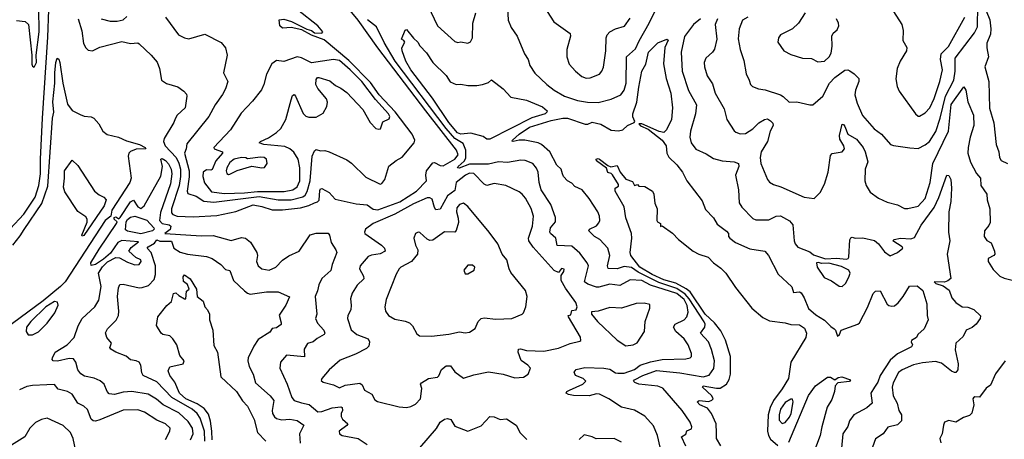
# Model space of a CAD drawing. Extents: x 1552033 to 1694788, y 811965 to 917215.
# Tile 301 of 632: x 1599097 to 1605836, y 908819 to 911688. Entities that reach past the tile are written whole.
import ezdxf

# ---------------------------------------------------------------- set-up
doc = ezdxf.new("R2010")
doc.units = 0

msp = doc.modelspace()

# ---------------------------------------------------------------- linework, layer by layer
at = {"layer": '0CON20XD'}
for points in [[(1605645, 911912), (1605737.3, 911687.3), (1605744.5, 911624.5), (1605741.2, 911588.8), (1605716.4, 911526.4), (1605715.6, 911495), (1605727.5, 911435), (1605701.9, 911365), (1605730.3, 911265), (1605735, 911082.5), (1605765, 910982.5), (1605780, 910835), (1605797.9, 910785), (1605802.5, 910745), (1605814.5, 910725), (1605857.8, 910705)], [(1599496.7, 911695), (1599522.4, 911612.4), (1599534.4, 911525.6), (1599548.6, 911495), (1599565, 911479.2), (1599595, 911475.8), (1599645, 911500), (1599795, 911539.2), (1599855, 911526), (1599905, 911529.2), (1599915, 911524), (1599996.1, 911446.1), (1600036.6, 911396.6), (1600054, 911355), (1600067.5, 911275), (1600102.7, 911252.7), (1600178.6, 911228.6), (1600220.2, 911200.2), (1600238.5, 911178.5), (1600241.4, 911165), (1600228.5, 911085), (1600175.4, 911034.6), (1600160.2, 911009.8), (1600152.2, 910985), (1600085.5, 910875), (1600080.5, 910855), (1600092.4, 910825), (1600167.9, 910745), (1600186.3, 910706.3), (1600196.7, 910665), (1600197.3, 910615), (1600187.7, 910555), (1600135, 910393.8), (1600135, 910366.2), (1600145, 910355.5), (1600175.3, 910345.3), (1600285, 910340.7), (1600445, 910349.3), (1600575, 910375.5), (1600695, 910421.5), (1600755, 910411.6), (1600825, 910388.2), (1600895, 910387.9), (1601017.7, 910402.3), (1601075, 910416.6), (1601114.4, 910435), (1601135, 910441.6), (1601146.9, 910453.1), (1601150.2, 910519.8), (1601155, 910532), (1601165, 910532.9), (1601215, 910505.8), (1601255, 910461.3), (1601399.1, 910429.1), (1601475, 910421.1), (1601515, 910392.7), (1601546.9, 910386.9), (1601697.6, 910442.4), (1601813.5, 910515), (1601881.8, 910585), (1601875.8, 910625), (1601881.5, 910655), (1601925, 910709.5), (1601935, 910711.8), (1601975, 910690.6), (1601995, 910689.2), (1602074.4, 910735), (1602098.2, 910765), (1602086.4, 910795), (1601875.8, 911065.8), (1601548.8, 911495), (1601413.8, 911685), (1601283.2, 911845)], [(1601890.7, 911785), (1601955.4, 911645.4), (1602075, 911539.2), (1602095, 911531.2), (1602115, 911535.8), (1602165, 911527.3), (1602182.8, 911537.2), (1602195.4, 911565), (1602197.5, 911665), (1602218.8, 911735)], [(1602434.6, 911774.6), (1602439.6, 911685), (1602460.5, 911635), (1602501.1, 911575), (1602552.5, 911455), (1602576, 911415), (1602588, 911375), (1602623.4, 911323.4), (1602705.7, 911245), (1602755.3, 911205.3), (1602825, 911165.5), (1602915, 911134.5), (1602983.1, 911123.1), (1603055, 911121.2), (1603145, 911145.5), (1603210, 911175), (1603234.5, 911205), (1603248.5, 911255), (1603250, 911435), (1603310.8, 911489.2), (1603336.4, 911543.6), (1603405.9, 911665), (1603465, 911785.3)], [(1602685.8, 911775), (1602752.4, 911672.4), (1602863.9, 911593.9), (1602866.2, 911575), (1602841.9, 911485), (1602840.6, 911435), (1602858.6, 911385), (1602900.8, 911335), (1602945, 911298.9), (1602975, 911288.9), (1603000.7, 911289.3), (1603064.5, 911315.5), (1603081.4, 911335), (1603092.7, 911362.7), (1603107.7, 911475), (1603110.5, 911565), (1603116.9, 911585), (1603135, 911604.3), (1603173.7, 911626.3), (1603236.7, 911643.3), (1603275, 911697.5)], [(1604081.2, 911705), (1604042.9, 911685), (1604020, 911625), (1604013.9, 911556.1), (1604026.8, 911485), (1604051.9, 911408.1), (1604067.9, 911317.9), (1604090, 911275), (1604098, 911245), (1604111.7, 911231.7), (1604154.2, 911214.2), (1604198.3, 911208.3), (1604303.8, 911173.8), (1604323.1, 911163.1), (1604364.3, 911124.3), (1604415, 911126.9), (1604505, 911106.2), (1604525, 911106.7), (1604594.6, 911165.4), (1604638.2, 911255), (1604675, 911293.2), (1604745, 911342.7), (1604765, 911344.5), (1604778.6, 911338.6), (1604808.5, 911318.5), (1604839.6, 911285), (1604840.4, 911265), (1604817.3, 911205), (1604812.9, 911175), (1604827.9, 911117.9), (1604865, 911032), (1604945, 910941.2), (1604996, 910905), (1605057.5, 910835), (1605077.3, 910827.3), (1605188.1, 910811.9), (1605245, 910808.1), (1605295, 910832.3), (1605324.4, 910855.6), (1605366.5, 910923.5), (1605396.1, 911013.9), (1605432.5, 911165), (1605491, 911275), (1605500.2, 911335), (1605499.2, 911425), (1605631, 911599), (1605651.7, 911638.3), (1605653.9, 911785)], [(1599031.8, 910258.2), (1599125, 910357), (1599202.9, 910475), (1599228.6, 910555), (1599239.6, 910635), (1599238.7, 910735), (1599252, 911015), (1599288.4, 911568.4), (1599296.5, 911755)], [(1599075, 911681.7), (1599135, 911675.7), (1599156, 911655), (1599180.3, 911445), (1599180.8, 911385), (1599185, 911371.2), (1599195, 911363.3), (1599212.5, 911395), (1599209.6, 911445), (1599229.1, 911605), (1599228.6, 911765)], [(1599654.2, 911694.2), (1599715, 911678.5), (1599765, 911678.6), (1599804, 911686), (1599829.8, 911710.2)], [(1600095.7, 911705), (1600184.6, 911584.6), (1600225, 911562.9), (1600255, 911557.1), (1600365, 911589.2), (1600475, 911531.4), (1600505.6, 911495), (1600515.8, 911445), (1600492.5, 911325), (1600520.8, 911265), (1600505.6, 911215), (1600485, 911177.5), (1600435, 911105.7), (1600390.9, 911025), (1600241.3, 910838.7), (1600236.9, 910805), (1600224.3, 910775), (1600255.7, 910655), (1600256.5, 910613.5), (1600243.7, 910515), (1600248.6, 910498.6), (1600305, 910481.6), (1600358.1, 910448.1), (1600425, 910440.8), (1600735, 910479.1), (1600864.8, 910455.2), (1600955, 910456.1), (1601034.4, 910475.6), (1601051.2, 910488.8), (1601065, 910513.2), (1601085.7, 910585), (1601099.2, 910755), (1601115, 910792.2), (1601125, 910800.6), (1601155, 910792.2), (1601185, 910793.3), (1601213.8, 910783.8), (1601335, 910729.1), (1601367.1, 910707.1), (1601465, 910612), (1601565, 910564.4), (1601575, 910566.9), (1601596.7, 910595), (1601623.7, 910686.3), (1601674.5, 910725.5), (1601715, 910748), (1601795.6, 910845), (1601801.3, 910865), (1601783.4, 910905), (1601667.1, 911057.1), (1601556.1, 911175), (1601498.3, 911258.3), (1601349.6, 911409.6), (1601180.8, 911550.8), (1601095, 911582.5), (1601028.3, 911618.3), (1600955.3, 911634.7), (1600895, 911630), (1600877.1, 911645), (1600872.8, 911687.2), (1600905, 911691.7), (1600958.2, 911675), (1601062.9, 911622.9), (1601094, 911615), (1601115, 911599.2), (1601165, 911596.7), (1601171.2, 911605), (1601136.8, 911645), (1600997.7, 911755)], [(1604473.1, 911735), (1604428, 911665), (1604385, 911625.8), (1604303.8, 911585), (1604290, 911565), (1604286.2, 911535), (1604325.6, 911475.6), (1604375, 911450), (1604455, 911424.4), (1604515, 911422.5), (1604559.1, 911399.1), (1604605, 911404.4), (1604637.1, 911435), (1604651.2, 911458.8), (1604656.8, 911506.8), (1604654.4, 911575.6), (1604664, 911595), (1604692.2, 911617.8), (1604702.2, 911645), (1604700.6, 911665), (1604687.8, 911695)], [(1605077.1, 911745), (1605135.4, 911655.4), (1605142.9, 911615), (1605140.8, 911545), (1605167.7, 911497.7), (1605165.9, 911474.1), (1605122.5, 911405), (1605102.5, 911355), (1605094.3, 911284.3), (1605102.1, 911232.1), (1605115, 911200), (1605228.6, 911045), (1605245, 911029.2), (1605255, 911029.2), (1605295, 911050.6), (1605325, 911085.7), (1605355, 911148.1), (1605394.7, 911265), (1605412, 911345), (1605398.8, 911415), (1605403.8, 911455), (1605453.8, 911505), (1605566.1, 911705)], [(1603481.2, 908765), (1603462.2, 908845), (1603435, 908910), (1603375, 908976.4), (1603305, 909017.1), (1603215, 909039.1), (1603128.6, 909095), (1603065, 909126.2), (1603045, 909129.8), (1602995, 909114.7), (1602887.8, 909117.8), (1602852.5, 909125), (1602836.2, 909135), (1602842, 909145), (1602860.8, 909155), (1602951.8, 909195), (1602971.8, 909215), (1602954.3, 909234.3), (1602901.9, 909255), (1602892.1, 909277.9), (1602905, 909296.9), (1602965, 909310.6), (1603095, 909305.8), (1603135, 909298.9), (1603174.1, 909274.1), (1603191.2, 909271.2), (1603235, 909270.4), (1603304.6, 909295), (1603343.5, 909326.5), (1603415, 909348.4), (1603495, 909363.9), (1603655, 909368.9), (1603686.2, 909375), (1603694.2, 909385.8), (1603694.3, 909405), (1603672.2, 909465), (1603644.5, 909505), (1603586.5, 909555), (1603570.8, 909585), (1603582.9, 909605), (1603643.9, 909636.1), (1603663.1, 909655), (1603671.2, 909688.8), (1603665, 909732.9), (1603643.7, 909775), (1603595, 909815.1), (1603413.5, 909873.5), (1603355, 909903.6), (1603275, 909909.4), (1603205, 909870.3), (1603135, 909879), (1603060.1, 909859.9), (1603045, 909858.5), (1602985, 909879.7), (1602963.3, 909895), (1602989.8, 910005), (1602981.5, 910025), (1602931.2, 910091.2), (1602875, 910139.5), (1602774.7, 910144.7), (1602765.4, 910195), (1602729.6, 910225), (1602725.3, 910235.3), (1602728.7, 910265), (1602764.4, 910305), (1602763.3, 910335), (1602731.8, 910425), (1602665.4, 910525), (1602651.8, 910575), (1602645, 910646.2), (1602635, 910672), (1602609.2, 910705), (1602555.4, 910725.4), (1602527.6, 910727.6), (1602435, 910711.2), (1602375, 910715.9), (1602305, 910700), (1602175, 910700.8), (1602105, 910672.5), (1602092.5, 910675), (1602098.8, 910685), (1602138.5, 910721.5), (1602149.2, 910740.8), (1602151.2, 910795), (1602131.8, 910841.8), (1602075, 910875.4), (1602014.6, 910944.6), (1601666.8, 911405), (1601592, 911532), (1601538.5, 911638.5), (1601478, 911688)], [(1603756.1, 911693.9), (1603708.5, 911655), (1603646.9, 911573.1), (1603623.1, 911465), (1603630.7, 911335), (1603673.6, 911203.6), (1603729.5, 911105), (1603721.1, 911045), (1603688.5, 910925), (1603684.5, 910885), (1603692.5, 910845), (1603725, 910803.3), (1603795, 910771.5), (1603845, 910738.9), (1603905, 910723.6), (1603987.5, 910715), (1604015.8, 910705), (1604019.1, 910685), (1603995.8, 910625), (1604017.1, 910525), (1604021.1, 910435), (1604038.8, 910405), (1604115, 910328.5), (1604135, 910320.5), (1604225, 910319.4), (1604275, 910344.5), (1604305, 910346.7), (1604365, 910311.8), (1604388.2, 910285), (1604398.1, 910175), (1604404.4, 910155), (1604423.5, 910133.5), (1604505, 910099.4), (1604529.1, 910079.1), (1604612.6, 910052.6), (1604686.6, 910056.6), (1604755, 910050.7), (1604767.5, 910055), (1604772.5, 910065), (1604777.9, 910182.1), (1604785, 910196.7), (1604795, 910200), (1604815.5, 910194.5), (1604867.3, 910197.3), (1604947.5, 910177.5), (1604975.6, 910155.6), (1605015, 910100.8), (1605055, 910073.8), (1605104, 910095), (1605140.8, 910125), (1605136, 910135), (1605073.6, 910176.4), (1605082.5, 910185), (1605125, 910194.5), (1605195, 910190.3), (1605221.4, 910198.6), (1605266.8, 910283.2), (1605356, 910404)], [(1603872.2, 911695), (1603857.5, 911655), (1603868.2, 911555), (1603852.4, 911487.6), (1603839.4, 911465), (1603792.2, 911425), (1603781.5, 911395), (1603784.5, 911365), (1603803.1, 911305), (1603838.7, 911248.7), (1603857.9, 911185), (1603918, 911078), (1603935.7, 911005.7), (1603987.7, 910927.7)], [(1602295, 910871.8), (1602268.4, 910888.4), (1602185, 910911.1), (1602115, 910905.2), (1602094.4, 910915), (1602035, 910984.8), (1601922, 911152), (1601775, 911344.6), (1601739.4, 911405), (1601713.9, 911476.1), (1601713.3, 911495), (1601732.5, 911535), (1601726.4, 911546.4), (1601710, 911555), (1601734, 911616), (1601745, 911620.8), (1601791.8, 911561.8), (1601821.5, 911535), (1601835, 911508.6), (1601881.6, 911461.6), (1601923.6, 911395), (1602016.7, 911306.7), (1602043.6, 911263.6), (1602085, 911244.6), (1602115, 911246.2), (1602165, 911237.8), (1602225, 911237.5), (1602265, 911244), (1602305, 911258.8), (1602325, 911276.7), (1602405, 911215.6), (1602457.4, 911157.4), (1602565, 911138.1), (1602675, 911092.1), (1602706.5, 911065), (1602705.2, 911055), (1602693.6, 911045), (1602602.5, 911017.5), (1602315, 910871.9), (1602295, 910871.8)], [(1603655, 908771.4), (1603626.2, 908835), (1603655.8, 908854.2), (1603663.9, 908876.1), (1603695, 908890), (1603697.1, 908902.9), (1603685, 908935.6), (1603631.8, 909015), (1603497.5, 909167.5), (1603465, 909181.4), (1603335.4, 909195.4), (1603306, 909206), (1603298.8, 909215), (1603305, 909225.6), (1603361.9, 909255), (1603455, 909288.1), (1603615, 909274.2), (1603774.4, 909245.6), (1603815, 909258.2), (1603846.8, 909303.2), (1603851.2, 909355), (1603832.4, 909432.4), (1603812.1, 909485), (1603756.9, 909545), (1603785.3, 909585), (1603787.4, 909605), (1603781.4, 909621.4), (1603679.6, 909779.6), (1603650.4, 909810.4), (1603595, 909850.2), (1603470.6, 909890.6), (1603330.8, 909960.8), (1603285, 909992.7), (1603235, 910001.2), (1603185, 909984.7), (1603125, 909987.5), (1603120.4, 910005), (1603135.4, 910075.4), (1603122.7, 910125), (1603068.2, 910185), (1603031.4, 910205), (1602991.2, 910245), (1602997.5, 910255), (1603045, 910278.1), (1603061.7, 910298.3), (1603066.9, 910315), (1603064.4, 910345), (1603054.6, 910374.6), (1602995.4, 910465.4), (1602945.8, 910525), (1602896.8, 910546.8), (1602875, 910569.2), (1602845, 910585.8), (1602818, 910615), (1602812.9, 910635), (1602802.5, 910665), (1602773.8, 910693.8), (1602725, 910784.4), (1602668.5, 910835), (1602645, 910846.1), (1602555, 910863.7), (1602515.7, 910864.3), (1602475, 910856), (1602468.3, 910858.3), (1602468.6, 910865), (1602514.4, 910905), (1602587, 910953), (1602735, 910999.7), (1602815, 911014.6), (1602845, 911013.8), (1602965.9, 910974.1), (1602986.1, 910973.9), (1603015, 910986.2), (1603075, 910974.3), (1603145, 910933.2), (1603195, 910928.5), (1603225, 910934.5), (1603256, 910964), (1603301.5, 910985), (1603307.2, 910992.8), (1603293, 911023), (1603292.3, 911045), (1603321.1, 911125), (1603333.2, 911226.8), (1603354.8, 911335), (1603381.2, 911385), (1603401.1, 911465), (1603465, 911528.8), (1603525, 911553.8), (1603535, 911547.5), (1603512.5, 911497.5), (1603503, 911387), (1603520.8, 911285), (1603553.8, 911185), (1603563.8, 911085), (1603556.9, 911005), (1603523.9, 910935), (1603505, 910916.8), (1603473, 910923), (1603354, 910975), (1603334, 910975), (1603345, 910963.2), (1603399.2, 910939.2), (1603493.2, 910865), (1603521.3, 910825), (1603526.1, 910775), (1603538.8, 910748.8), (1603594.8, 910694.8), (1603633.6, 910645), (1603662.5, 910585), (1603768.3, 910448.3), (1603790.9, 910390.9), (1603845, 910332.5), (1603870.3, 910290.3), (1603935, 910241.2), (1603948.8, 910225), (1603947.5, 910205), (1603956.7, 910195), (1603995, 910164.5), (1604095, 910120), (1604195.8, 910105), (1604222.5, 910075), (1604288.3, 909948.3), (1604381.2, 909861.2), (1604393, 909823), (1604434.1, 909825.9), (1604445, 909819.2), (1604465.6, 909785), (1604495, 909712.5), (1604545, 909669.2), (1604605, 909633.8), (1604649.1, 909589.1), (1604672, 909575), (1604681.2, 909565), (1604695, 909524), (1604708.8, 909535), (1604720, 909565), (1604833.7, 909606.3), (1604845, 909615.8), (1604899.8, 909720.2), (1604939.2, 909815), (1604955, 909832), (1604985, 909833.3), (1605033.1, 909743.1), (1605045, 909732.9), (1605065, 909728.1), (1605085, 909731.9), (1605108.9, 909751.1), (1605144.5, 909795), (1605185.7, 909865), (1605239, 909869), (1605278.9, 909835), (1605305.5, 909745), (1605306.7, 909665), (1605314.4, 909635), (1605286.9, 909573.1), (1605243.8, 909535), (1605233.8, 909515), (1605200.8, 909495), (1605198.1, 909485), (1605207.1, 909465), (1605199.6, 909450.4), (1605105, 909402.2), (1605055, 909359.1), (1604985.2, 909255), (1604971.2, 909208.8), (1604947.3, 909175), (1604922.9, 909135), (1604931.8, 909065), (1604895, 909033.1), (1604805.6, 908985), (1604776.2, 908945), (1604764.3, 908905), (1604731.5, 908855), (1604721.7, 908758.3)], [(1600499.6, 910499.6), (1600635, 910504.7), (1600725, 910512.7), (1600905.9, 910514.1), (1600965.6, 910525), (1600996.9, 910545), (1601013.5, 910585), (1601014.7, 910675.3), (1601002.1, 910735), (1600972.7, 910782.7), (1600945.5, 910805.5), (1600910.5, 910820.5), (1600767.5, 910835), (1600736.2, 910845), (1600745, 910855.6), (1600799.8, 910880.2), (1600855, 910915.7), (1600885, 910944.2), (1600917.9, 911005), (1600955, 911140), (1600965, 911168.8), (1600975, 911176.2), (1600985, 911166.2), (1601036.9, 911046.9), (1601055, 911028.6), (1601075, 911022.5), (1601125, 911021.7), (1601175, 911049.7), (1601198.9, 911095), (1601203, 911125), (1601197, 911147), (1601138.3, 911218.3), (1601124.4, 911244.4), (1601125, 911280), (1601135, 911293.1), (1601145, 911293.5), (1601219.4, 911269.4), (1601257.3, 911237.3), (1601295, 911220), (1601335, 911190.2), (1601446.2, 911075), (1601495.4, 910985), (1601535, 910944.7), (1601555, 910938.9), (1601567.3, 910942.7), (1601581.5, 910988.5), (1601625, 911009.2), (1601629.1, 911025), (1601620.7, 911045), (1601531.2, 911141.2), (1601439, 911265), (1601359.2, 911345), (1601285, 911408.4), (1601245, 911416.6), (1601095, 911393.1), (1601025, 911427.1), (1600995, 911433.8), (1600905, 911401.9), (1600855, 911408), (1600823.2, 911386.8), (1600787.1, 911315), (1600768.9, 911245), (1600751.4, 911208.6), (1600689.5, 911130.5), (1600612.1, 911047.9), (1600539.4, 910935), (1600426.7, 910815), (1600427.5, 910805), (1600485.5, 910785.5), (1600485.8, 910775.8), (1600438.2, 910721.8), (1600415, 910662.5), (1600405, 910658), (1600375, 910661.9), (1600352.8, 910645), (1600349.6, 910615), (1600362.3, 910572.3), (1600410, 910510), (1600499.6, 910499.6)], [(1599048.9, 910145), (1599100.7, 910209.3), (1599127.2, 910252.8), (1599248.6, 910431.4), (1599290.1, 910549.9), (1599322.2, 911015), (1599329.6, 911055), (1599323.9, 911126.1), (1599336.3, 911255), (1599336.8, 911325), (1599344.2, 911395.8), (1599354.4, 911425), (1599365, 911417.5), (1599371.5, 911395), (1599391.8, 911255), (1599425, 911111.2), (1599455, 911066), (1599511.2, 911038.8), (1599537.4, 911027.4), (1599585, 911024.4), (1599605, 911015.6), (1599637.5, 910975), (1599666.7, 910925), (1599695, 910902.5), (1599774.1, 910884.1), (1599828.5, 910858.5), (1599917.5, 910835), (1599956.7, 910815), (1599960, 910805), (1599895, 910802.2), (1599855, 910787.1), (1599844.2, 910775), (1599840, 910755), (1599860, 910605), (1599849.8, 910575), (1599728, 910385), (1599721.3, 910345), (1599682.3, 910315), (1599407.8, 909895), (1599377, 909863), (1599257.9, 909765), (1598995, 909572.1)], [(1603987.7, 910927.7), (1603998, 910918), (1604028.3, 910908.3), (1604065, 910909.2), (1604115, 910942.1), (1604155, 910982.3), (1604195, 911006.2), (1604215, 911009.5), (1604235, 910996.9), (1604251.1, 910981.1), (1604254.4, 910965), (1604233.9, 910925), (1604213.9, 910855), (1604172.7, 910785), (1604165.4, 910745.4), (1604169.1, 910705), (1604214.7, 910594.7), (1604227.7, 910577.7), (1604255, 910561.9), (1604305.4, 910545.4), (1604465, 910474.2), (1604533.9, 910466.1), (1604575, 910506.7), (1604605, 910563.8), (1604629.1, 910645), (1604645, 910760), (1604657.7, 910772.3), (1604725, 910784.5), (1604742.5, 910805), (1604738.2, 910825), (1604711.1, 910871.1), (1604707.3, 910895), (1604725, 910973.3), (1604735, 910972), (1604745, 910957.5), (1604764.4, 910905), (1604825, 910870.4), (1604869.1, 910815), (1604884.2, 910785), (1604902.7, 910715), (1604882.9, 910665), (1604882.1, 910585), (1604889.4, 910555), (1604918.3, 910508.3), (1604975, 910468.6), (1605035, 910440), (1605105, 910422.5), (1605153.6, 910396.4), (1605175, 910396), (1605245, 910411.8), (1605293.6, 910465), (1605328.1, 910575), (1605347, 910705), (1605453.8, 910926.2), (1605473, 911107), (1605558.6, 911228.6), (1605571.8, 911205), (1605585.6, 911125.6), (1605624.4, 911035), (1605626, 910965), (1605601.6, 910885), (1605588.2, 910815), (1605587.1, 910775), (1605604.3, 910714.3), (1605646.1, 910636.1), (1605672.9, 910605), (1605674.4, 910555), (1605715.6, 910495), (1605718, 910455), (1605737.5, 910395), (1605738.3, 910301.7), (1605729.4, 910280.6), (1605700.8, 910245), (1605698.8, 910205), (1605715, 910177.5), (1605745, 910162.5), (1605769.2, 910105), (1605770, 910085), (1605763.3, 910075), (1605726.2, 910055), (1605725.8, 910035), (1605759.7, 909979.7), (1605804.5, 909934.5), (1605835, 909919.4), (1605935, 909895.7)], [(1599525, 910206.7), (1599522.2, 910215), (1599557.7, 910302.3), (1599559.1, 910325), (1599549, 910339), (1599495, 910376.5), (1599405, 910511.9), (1599396.8, 910543.2), (1599404.1, 910605), (1599402.7, 910655), (1599455, 910728), (1599495, 910692), (1599608.1, 910515), (1599639.8, 910489.8), (1599673.6, 910473.6), (1599688.5, 910455), (1599674.6, 910415), (1599535, 910212.9), (1599525, 910206.7)], [(1599640.2, 910119.8), (1599760.2, 910295), (1599763.3, 910305), (1599743, 910323), (1599742.4, 910335), (1599755, 910339.2), (1599775, 910326.6), (1599785, 910335.3), (1599855, 910443.2), (1599875, 910454.4), (1599905, 910408.9), (1599925, 910397.4), (1599949.4, 910415), (1600061.7, 910618.3), (1600073.4, 910683.4), (1600063.3, 910735), (1600071.2, 910738.8), (1600095, 910725.6), (1600115, 910703.1), (1600132.6, 910665), (1600137.1, 910635), (1600128.6, 910565), (1600061.5, 910368.5), (1600054, 910315), (1600071.1, 910295), (1600119.1, 910285), (1600131.1, 910275), (1600127.1, 910252.9), (1600090, 910225), (1600162.2, 910222.2), (1600339.8, 910209.8), (1600421.7, 910211.7), (1600545, 910178.9), (1600615, 910198.2), (1600643.3, 910195), (1600677.4, 910167.4), (1600719.2, 910095), (1600724.2, 910075), (1600717.5, 910035), (1600729.2, 910005), (1600755, 909984.2), (1600805, 909975.8), (1600848.8, 909995), (1600896.4, 910043.6), (1600937.9, 910072.1), (1601010, 910105), (1601085, 910216.5), (1601125, 910228.3), (1601207.4, 910227.4), (1601217.8, 910215), (1601227.5, 910165), (1601260.8, 910115), (1601267.5, 910095), (1601235.6, 910015), (1601226.3, 909973.7), (1601165, 909917.5), (1601145, 909875.8), (1601135, 909834.4), (1601119.5, 909795), (1601129.5, 909675), (1601120.8, 909645), (1601135, 909612), (1601178.1, 909565), (1601185.8, 909545), (1601181.4, 909535), (1601132.4, 909507.6), (1601105.6, 909485), (1601067.1, 909472.9), (1601043.6, 909435), (1601045, 909383.1), (1600923.3, 909395), (1600880.8, 909345), (1600877.8, 909305), (1600926.7, 909196.7), (1600958.7, 909105), (1600975, 909084.8), (1601025, 909067), (1601077.5, 909057.5), (1601137, 909007), (1601165, 909009.5), (1601235, 909033.5), (1601295, 909039.5), (1601304, 909035), (1601306.1, 909015), (1601296.4, 908995), (1601296.2, 908975), (1601307.2, 908957.2), (1601342.9, 908925), (1601336.9, 908913.1), (1601282.5, 908875), (1601285.7, 908855.7), (1601304.5, 908844.5), (1601414.3, 908824.3), (1601475, 908782)], [(1600525, 910629.2), (1600535, 910632), (1600585, 910655.8), (1600685, 910687.5), (1600755, 910674), (1600771.7, 910678.3), (1600790, 910705), (1600786.7, 910735), (1600770, 910745), (1600745, 910748.5), (1600655, 910736.7), (1600644.1, 910744.1), (1600615, 910746.7), (1600565, 910735.3), (1600535, 910711.8), (1600514.7, 910675), (1600510.8, 910655), (1600515, 910636.2), (1600525, 910629.2)], [(1603896.6, 908775), (1603866.2, 908825), (1603866.1, 908863.9), (1603863.1, 908925), (1603832.7, 908995), (1603805, 909032.5), (1603752.5, 909055), (1603732.9, 909075), (1603747.1, 909082.9), (1603812.3, 909077.7), (1603834.7, 909085.3), (1603842.7, 909095), (1603834, 909115), (1603769.2, 909175), (1603775, 909183.8), (1603865, 909167.1), (1603891.3, 909168.7), (1603933.9, 909196.1), (1603952.9, 909227.1), (1603961.5, 909265), (1603961.8, 909385), (1603927.1, 909497.1), (1603895, 909559.2), (1603852.4, 909615), (1603789.3, 909675), (1603686.7, 909826.7), (1603658.6, 909848.6), (1603587.4, 909887.4), (1603505, 909909.6), (1603424.8, 909944.8), (1603341.2, 909995), (1603280.4, 910075), (1603274.4, 910095), (1603286.5, 910195), (1603284.4, 910225), (1603245, 910332.5), (1603235, 910407.5), (1603173.3, 910515), (1603173, 910537), (1603195, 910550), (1603195, 910560), (1603155, 910627.5), (1603145, 910636.7), (1603122.4, 910642.4), (1603111.9, 910671.9), (1603045, 910722.9), (1603043.1, 910735), (1603055, 910739.5), (1603064, 910735), (1603121.5, 910691.5), (1603142.9, 910682.9), (1603185, 910690), (1603206, 910645), (1603245, 910598.6), (1603290.7, 910580.7), (1603305, 910553.3), (1603325, 910560), (1603335, 910550), (1603375, 910546.7), (1603427.5, 910515), (1603437.5, 910495), (1603443.9, 910433.9), (1603458.8, 910395), (1603456.7, 910315), (1603462.5, 910305), (1603482.5, 910295), (1603483.6, 910273.6), (1603495, 910277.5), (1603565, 910228), (1603605.4, 910185.4), (1603705.5, 910105.5), (1603745, 910084.2), (1603808.8, 910065), (1603845.4, 910025.4), (1603895, 909987.8), (1603928.9, 909955), (1603995.6, 909855.6), (1604107.8, 909715), (1604182.3, 909652.3), (1604228.1, 909628.1), (1604335, 909615.4), (1604375, 909604), (1604435, 909601.4), (1604469, 909579), (1604482.2, 909545), (1604477.6, 909515), (1604375.4, 909345), (1604358.9, 909235), (1604315, 909163.3), (1604255, 909084.3), (1604232.1, 909035), (1604220.3, 908985), (1604214.4, 908875), (1604221.2, 908845), (1604235, 908819.3), (1604285, 908775.4)], [(1601745, 909036.9), (1601775, 909043.1), (1601805, 909058.6), (1601840, 909095), (1601848.8, 909165), (1601840.8, 909195), (1601848, 909205), (1601895, 909233.8), (1601956.1, 909243.9), (1601965, 909252.5), (1601983.3, 909296.7), (1602015, 909320), (1602045, 909320), (1602075, 909280), (1602135, 909235.7), (1602205, 909260), (1602305, 909280.8), (1602405, 909264), (1602485, 909239.2), (1602545, 909242.5), (1602576.1, 909263.9), (1602593.8, 909305), (1602575, 909325.7), (1602527.9, 909357.9), (1602508.5, 909415), (1602511.2, 909435), (1602525, 909437.3), (1602565.3, 909425.3), (1602685, 909420.8), (1602785, 909442.5), (1602865, 909473.3), (1602931.3, 909488.7), (1602938.1, 909495), (1602935, 909516.9), (1602852, 909655), (1602850, 909665), (1602870, 909670), (1602875, 909700), (1602906.2, 909703.8), (1602913.3, 909725), (1602902.5, 909755), (1602831.7, 909851.7), (1602802.5, 909905), (1602802, 909938), (1602820, 909965), (1602822.5, 909982.5), (1602805, 909986.7), (1602785, 909960), (1602755, 909971.9), (1602611.5, 910131.5), (1602582.6, 910175), (1602580, 910195), (1602605.9, 910275.9), (1602613.4, 910345), (1602597.2, 910397.2), (1602557.8, 910467.8), (1602535.5, 910495.5), (1602515, 910510), (1602425, 910553.2), (1602345, 910568.2), (1602295, 910553.3), (1602275, 910562.6), (1602205, 910637.2), (1602175, 910638.2), (1602148.3, 910625), (1602085, 910575.7), (1602075, 910520.5), (1602025, 910484.6), (1601975, 910392.7), (1601945, 910388.5), (1601935, 910404), (1601920.4, 910460.4), (1601905, 910469.4), (1601885, 910468.8), (1601791.6, 910428.4), (1601665, 910358.6), (1601516.5, 910295), (1601463.6, 910256.4), (1601456.1, 910236.1), (1601460, 910225), (1601572.2, 910145), (1601592.9, 910125), (1601598.6, 910105), (1601565, 910086.2), (1601505, 910076.9), (1601482.5, 910067.5), (1601427.5, 910005), (1601422.9, 909985), (1601449.5, 909935), (1601452.2, 909915), (1601406.9, 909873.1), (1601371.7, 909818.3), (1601361.7, 909778.3), (1601365.5, 909735), (1601363.1, 909705), (1601342.2, 909665), (1601339.5, 909645), (1601365, 909566.2), (1601404.1, 909534.1), (1601480.8, 909505), (1601491.4, 909485), (1601485.7, 909455), (1601470.9, 909439.1), (1601395, 909399.6), (1601290.9, 909359.1), (1601215, 909293.8), (1601163.8, 909235), (1601161.2, 909221.2), (1601175, 909210), (1601245, 909190), (1601285, 909170.9), (1601325, 909188.9), (1601425, 909203.3), (1601440.7, 909190.7), (1601456.9, 909155), (1601506.7, 909126.7), (1601528.4, 909088.4), (1601545, 909076.2), (1601695, 909039.5), (1601745, 909036.9)], [(1605356, 910404), (1605387.7, 910472.3), (1605443.3, 910625), (1605455, 910623.3), (1605469.4, 910595), (1605473.3, 910535), (1605469.5, 910445), (1605455.5, 910375), (1605453.5, 910235), (1605461.8, 910175), (1605445.5, 910085), (1605470.8, 909919.2), (1605448.7, 909901.3), (1605426.7, 909893.3), (1605356.2, 909895), (1605366, 909885), (1605417, 909867), (1605459.2, 909839.2), (1605475.6, 909785.6), (1605503.2, 909753.2), (1605547.5, 909725), (1605585, 909721.4), (1605626.3, 909706.3), (1605673.3, 909663.3), (1605670, 909645), (1605642.9, 909605), (1605615, 909582.5), (1605574.6, 909565.4), (1605555, 909521.2), (1605505, 909476.2), (1605499.4, 909430.6), (1605520.5, 909335), (1605516.9, 909293.1), (1605505, 909276), (1605495, 909274.4), (1605475, 909284.6), (1605405, 909338.6), (1605365, 909350.3), (1605275, 909341.3), (1605215, 909328.2), (1605137.1, 909292.9), (1605111.8, 909275), (1605074.6, 909205), (1605068.9, 909175), (1605074.7, 909115), (1605103.3, 909065), (1605113.1, 909015), (1605131.5, 908985), (1605133.1, 908945), (1605105, 908917.8), (1605037.6, 908902.4), (1605005.6, 908855), (1604955, 908822.5), (1604934.6, 908765)], [(1601915, 909524.3), (1602033.4, 909536.6), (1602106.1, 909553.9), (1602145, 909545.7), (1602175, 909551.4), (1602214.5, 909575.5), (1602235, 909623.8), (1602254.5, 909645.5), (1602275, 909650), (1602355, 909640), (1602465.5, 909644.5), (1602535.8, 909674.2), (1602545.8, 909684.2), (1602561.9, 909725), (1602569.5, 909795), (1602559.5, 909835), (1602459.4, 909959.4), (1602446.1, 909985), (1602431.1, 910045), (1602399.6, 910085), (1602369.8, 910155), (1602310.4, 910235), (1602165, 910409.6), (1602135, 910434), (1602106.9, 910425), (1602088.9, 910401.1), (1602087.3, 910375), (1602098.7, 910331.3), (1602099.9, 910300.1), (1602083.6, 910246.4), (1602075, 910235.5), (1602005, 910236.9), (1601925, 910181.2), (1601905, 910178.9), (1601886.4, 910186.4), (1601835, 910233.8), (1601823.9, 910236.1), (1601805, 910226.7), (1601794.3, 910194.3), (1601805.7, 910145), (1601821.1, 910115), (1601819.5, 910085), (1601778.1, 910035), (1601705, 909996.7), (1601694, 909985), (1601673.1, 909946.9), (1601604.4, 909775), (1601596.7, 909725), (1601600.6, 909695), (1601622, 909665), (1601665, 909640), (1601735, 909627.5), (1601765.4, 909615.4), (1601785.7, 909595), (1601815, 909540), (1601832.5, 909525), (1601915, 909524.3)], [(1599925, 910223.9), (1599835, 910241.4), (1599821.1, 910251.1), (1599825.4, 910305), (1599835, 910321.8), (1599855, 910337.7), (1599885, 910343.6), (1599966.6, 910316.6), (1600014.5, 910265), (1600016.5, 910255), (1600005.5, 910244.5), (1599925, 910223.9)], [(1600265, 908815.5), (1600284.7, 908855), (1600279.8, 908895), (1600251, 908941), (1600185, 908999.5), (1600078.8, 909055), (1600033.8, 909093.8), (1599975, 909126.9), (1599865, 909145.8), (1599805, 909141.7), (1599745, 909125.4), (1599710, 909130), (1599694.4, 909145), (1599674.6, 909194.6), (1599647.6, 909217.6), (1599607.2, 909237.2), (1599541.3, 909251.3), (1599516, 909266), (1599495, 909294.2), (1599480.2, 909345), (1599465, 909368.1), (1599435, 909371.6), (1599356.7, 909353.3), (1599325.6, 909355.6), (1599319.2, 909365), (1599321.4, 909375), (1599340.5, 909415), (1599422.7, 909465), (1599469.6, 909515), (1599497.6, 909595), (1599524.4, 909645.6), (1599611.8, 909725), (1599639, 909771), (1599653.6, 909863.6), (1599636.1, 909955), (1599662.5, 909997.5), (1599698, 910032), (1599755, 910062), (1599780.6, 910060.6), (1599835, 910030.4), (1599885, 910011.1), (1599913.8, 910015), (1599929.1, 910035), (1599925.7, 910045.7), (1599891.1, 910061.1), (1599843.9, 910105), (1599859.2, 910130.8), (1599909.1, 910169.1), (1599795, 910178.8), (1599768.2, 910165), (1599717.8, 910092.2), (1599669.8, 910050.2), (1599615, 910013.1), (1599586, 910006), (1599584.3, 910025), (1599640.2, 910119.8)], [(1600364.1, 908805), (1600361.1, 908875), (1600332.7, 908962.7), (1600311.9, 908995), (1600278.1, 909025), (1600139.2, 909105), (1600035, 909211.8), (1599942.5, 909255), (1599933.2, 909273.2), (1599926.9, 909325), (1599915.3, 909345.3), (1599895, 909355.4), (1599855, 909361.8), (1599825, 909386.7), (1599753.9, 909413.9), (1599720.8, 909435), (1599714.1, 909445.9), (1599726, 909475), (1599692.5, 909515), (1599684, 909546), (1599698, 909575), (1599756.2, 909633.8), (1599772.5, 909665), (1599775.5, 909694.5), (1599765.6, 909794.4), (1599772.9, 909855), (1599783, 909877), (1599805, 909880), (1599915, 909855.4), (1599935, 909856.8), (1599978.8, 909871.2), (1600018.3, 909911.7), (1600027.3, 909945), (1600025.4, 910005), (1599996.5, 910096.5), (1599968.9, 910125), (1599975.4, 910135), (1600019.4, 910160.6), (1600035, 910182.1), (1600055, 910173.5), (1600135, 910174.4), (1600151.1, 910125), (1600195, 910099.2), (1600245, 910085.3), (1600375, 910068.8), (1600415, 910055.5), (1600474.4, 910015), (1600505, 909978.9), (1600535, 909972), (1600559.6, 909905), (1600635, 909834.5), (1600655, 909817.9), (1600675, 909811.2), (1600785, 909827.5), (1600865, 909827.5), (1600943.3, 909793.3), (1600918.5, 909735), (1600873.3, 909666.7), (1600887.5, 909615), (1600885.4, 909604.6), (1600855, 909581.9), (1600825, 909575.6), (1600809.2, 909550.8), (1600729.9, 909500.1), (1600699.2, 909455), (1600659.6, 909375), (1600657.7, 909355), (1600667.4, 909317.4), (1600693.8, 909265), (1600710.6, 909205), (1600811.5, 909115), (1600837.1, 909085), (1600825.5, 909015), (1600828.2, 908995), (1600841.2, 908971.2), (1600855, 908960.8), (1600891.7, 908951.7), (1600945, 908955.8), (1600995, 908946), (1601040.5, 908915), (1601012.1, 908855), (1601016.8, 908793.2)], [(1604725, 909863.8), (1604748.8, 909885), (1604771.7, 909928.3), (1604780, 909955), (1604771.4, 909975), (1604720.8, 910000.8), (1604635, 910023.3), (1604585, 910020), (1604565, 910028.6), (1604550, 910025), (1604555.8, 909995), (1604603.9, 909923.9), (1604652.4, 909902.4), (1604705, 909866.7), (1604725, 909863.8)], [(1602165, 909950), (1602207.5, 909975), (1602212.5, 909995), (1602195, 910010), (1602165, 910010), (1602136.7, 909975), (1602145, 909950), (1602165, 909950)], [(1600414.4, 908815), (1600412.6, 908875), (1600403.5, 908943.5), (1600389.3, 908989.3), (1600358.8, 909028.8), (1600311.7, 909061.7), (1600234.3, 909095), (1600191.7, 909135), (1600159.3, 909209.3), (1600123.9, 909255), (1600112.2, 909287.8), (1600125, 909313.3), (1600216.2, 909333.8), (1600222.5, 909355), (1600192.3, 909392.3), (1600172.5, 909465), (1600145, 909506.7), (1600125, 909526.7), (1600075.9, 909535.9), (1600065, 909544.3), (1600033.6, 909596.4), (1600043.3, 909655), (1600105, 909734.2), (1600135, 909760), (1600150, 909815), (1600165, 909820), (1600185, 909802.5), (1600225, 909780), (1600235, 909780), (1600238.3, 909831.7), (1600257.5, 909845), (1600245, 909876.7), (1600218, 909898), (1600215, 909930), (1600225, 909942.5), (1600263.8, 909916.2), (1600305.8, 909845), (1600312, 909795), (1600353.2, 909763.2), (1600363.3, 909725), (1600381.2, 909705), (1600396, 909675), (1600396.7, 909635), (1600418.8, 909565), (1600425, 909460), (1600450, 909415), (1600472.7, 909245), (1600580.5, 909145), (1600621.9, 909081.9), (1600655.4, 909045), (1600701.7, 908955), (1600725, 908864), (1600780.8, 908805)], [(1599155, 909532), (1599185, 909532.9), (1599226.6, 909553.4), (1599285, 909613.8), (1599337.7, 909682.3), (1599360.6, 909735), (1599355, 909756.5), (1599335, 909760.3), (1599275, 909724.4), (1599172.2, 909625), (1599144.5, 909585), (1599140.6, 909555), (1599155, 909532)], [(1603245, 909458.2), (1603295, 909463.5), (1603322, 909478), (1603372, 909555), (1603378.6, 909625), (1603408.8, 909715), (1603409.3, 909739.3), (1603370.5, 909750.5), (1603315, 909746.9), (1603215, 909715.6), (1603135, 909718.9), (1603055, 909695.6), (1603010.6, 909689.4), (1603010, 909675), (1603050.9, 909625), (1603185, 909497), (1603245, 909458.2)], [(1605841.2, 909355), (1605775, 909266), (1605742.3, 909187.7), (1605712.3, 909167.7), (1605665, 909107.5), (1605635, 909108.8), (1605625, 909102.5), (1605620, 909095), (1605627.5, 909055), (1605613.6, 908996.4), (1605597.7, 908982.3), (1605557, 908967), (1605505, 908935.8), (1605455, 908946.7), (1605427.5, 908935), (1605418.6, 908915), (1605411.2, 908855), (1605394, 908825), (1605400.8, 908795)], [(1604361, 908799), (1604495, 909118), (1604544, 909185), (1604625, 909243.6), (1604645, 909242.5), (1604675, 909226.2), (1604698.4, 909241.6), (1604724.6, 909244.6), (1604782.5, 909225), (1604775.7, 909214.3), (1604695.6, 909204.4), (1604678, 909185), (1604674.2, 909145), (1604655, 909090), (1604622.2, 909037.8), (1604587, 908903), (1604576.4, 908845), (1604492.6, 908627.4)], [(1600095, 908816.9), (1600124.5, 908875), (1600127.8, 908895), (1600095.3, 908925.3), (1600035, 908950), (1599952, 909005), (1599905, 909020), (1599805, 909017.2), (1599645, 908951.4), (1599615, 908943.1), (1599600, 908945), (1599585.8, 908955.8), (1599561.2, 909021.2), (1599535, 909044.4), (1599494.7, 909064.7), (1599455, 909126.2), (1599424.3, 909144.3), (1599360.3, 909160.3), (1599334.4, 909194.4), (1599281.7, 909191.7), (1599185, 909186.5), (1599145, 909178.5), (1599095, 909156.7)], [(1604315, 908926.7), (1604335, 908933.6), (1604365, 908970), (1604375.9, 908995), (1604390.8, 909075), (1604385, 909092), (1604375, 909093.1), (1604335, 909069.3), (1604304.8, 909025), (1604295.3, 908985), (1604295, 908948.8), (1604315, 908926.7)], [(1599483.6, 908726.4), (1599461.8, 908825), (1599445, 908865.8), (1599395, 908911.9), (1599285, 908962), (1599245, 908954.3), (1599205, 908932.9), (1599166.9, 908895), (1599132.5, 908835), (1599005, 908755.8)], [(1601835, 908760), (1601948.7, 908891.3), (1601973.8, 908936.2), (1602005, 908955.3), (1602025, 908959.7), (1602048, 908955), (1602075, 908908.6), (1602165, 908873.1), (1602255, 908911.4), (1602315, 908974.3), (1602345, 908972.7), (1602385.6, 908954.4), (1602427.6, 908957.6), (1602495, 908916.2), (1602523.1, 908863.1), (1602567.6, 908817.6)], [(1603215, 908800), (1603165, 908824.3), (1603042.2, 908822.2), (1603015, 908835.7), (1602960, 908850), (1602925, 908816.7)]]:
    msp.add_lwpolyline(points, dxfattribs=at)

doc.saveas('drawing.dxf')
